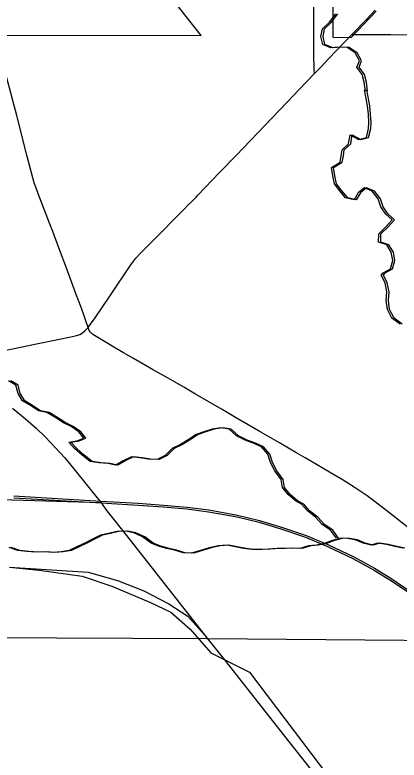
# Model space of a CAD drawing. Extents: x 0 to 34, y 0 to 22.
# Drawn here: x 18.546 to 19.142, y 6.037 to 7.191 of the extents above; entities that cross this region are included whole.
import ezdxf

# ---------------------------------------------------------------- set-up
doc = ezdxf.new("R2010")
doc.units = 0
for name, color, linetype in [('GM_X_Corporation', 7, 'Continuous'), ('GM_X_County_Road', 7, 'Continuous'), ('GM_X_Minor_River', 7, 'Continuous'), ('GM_X_Rail_Line', 7, 'Continuous'), ('GM_X_State_Route', 7, 'Continuous'), ('GM_X_Township_Road', 7, 'Continuous')]:
    doc.layers.add(name, color=color, linetype=linetype)

msp = doc.modelspace()

# ---------------------------------------------------------------- linework, layer by layer
at = {"layer": 'GM_X_Corporation'}
for points in [[(19.8735, 7.3643), (19.8734, 7.1502), (19.7152, 7.1523), (19.6875, 6.7755), (19.6482, 6.7771), (19.6172, 6.7349), (19.6189, 6.6605), (19.5765, 6.6357), (19.5303, 6.6364), (19.5252, 6.2835), (19.4406, 6.2867), (19.3729, 6.2195), (19.5211, 6.2192), (19.5175, 6.0753), (19.5095, 6.0901), (19.4672, 6.1301), (19.339, 6.1343), (19.2709, 6.221), (18.8455, 6.2245), (18.3758, 6.2265)], [(18.5092, 7.1595), (18.8347, 7.1593), (18.7806, 7.2286)], [(19.0388, 7.2099), (19.0388, 7.1564), (19.067, 7.1559), (19.1058, 7.1968)]]:
    msp.add_lwpolyline(points, dxfattribs=at)
at = {"layer": 'GM_X_County_Road'}
msp.add_lwpolyline([(19.0104, 7.1003), (19.0101, 7.1068), (19.0092, 7.1296), (19.0096, 7.1683), (19.0096, 7.1802), (19.0096, 7.2753)], dxfattribs=at)
at = {"layer": 'GM_X_Minor_River'}
for points in [[(19.0892, 7.0731), (19.0876, 7.0868), (19.0845, 7.099), (19.0761, 7.1103), (19.0799, 7.1202), (19.0734, 7.1324), (19.0608, 7.1407), (19.0478, 7.141), (19.0357, 7.1402), (19.0231, 7.1455), (19.0204, 7.1577), (19.0226, 7.1694), (19.0336, 7.1797), (19.0434, 7.1927)], [(19.0924, 7.0731), (19.0909, 7.0868), (19.0878, 7.099), (19.0794, 7.1103), (19.0831, 7.1202), (19.0766, 7.1324), (19.064, 7.1407), (19.0511, 7.141), (19.0389, 7.1402), (19.0263, 7.1455), (19.0236, 7.1577), (19.0259, 7.1694), (19.0369, 7.1797), (19.0467, 7.1927)], [(19.143, 6.712), (19.1304, 6.7215), (19.1235, 6.7348), (19.1216, 6.7485), (19.1227, 6.7621), (19.12, 6.7758), (19.1138, 6.7879), (19.1169, 6.7917), (19.1283, 6.7975), (19.1316, 6.8104), (19.1293, 6.8233), (19.1224, 6.8347), (19.1098, 6.8388), (19.1102, 6.8521), (19.1212, 6.8628), (19.131, 6.8738), (19.1211, 6.8822), (19.1134, 6.8939), (19.1092, 6.9064), (19.1, 6.9178), (19.0878, 6.9231), (19.0783, 6.9155), (19.0719, 6.9044), (19.0586, 6.9078), (19.0494, 6.9184), (19.0414, 6.9294), (19.0387, 6.942), (19.0367, 6.9549), (19.05, 6.9629), (19.0519, 6.9728), (19.0534, 6.9823), (19.0632, 6.9914), (19.0655, 7.0051), (19.0788, 6.9983), (19.091, 7.0014), (19.0943, 7.015), (19.0947, 7.0245), (19.0939, 7.0371), (19.0927, 7.0504), (19.0881, 7.0748)], [(19.1463, 6.712), (19.1337, 6.7215), (19.1268, 6.7348), (19.1249, 6.7485), (19.1259, 6.7621), (19.1232, 6.7758), (19.1171, 6.7879), (19.1201, 6.7917), (19.1315, 6.7975), (19.1349, 6.8104), (19.1326, 6.8233), (19.1257, 6.8347), (19.1131, 6.8388), (19.1134, 6.8521), (19.1244, 6.8628), (19.1343, 6.8738), (19.1244, 6.8822), (19.1167, 6.8939), (19.1125, 6.9064), (19.1033, 6.9178), (19.0911, 6.9231), (19.0816, 6.9155), (19.0752, 6.9044), (19.0619, 6.9078), (19.0527, 6.9184), (19.0447, 6.9294), (19.0419, 6.942), (19.04, 6.9549), (19.0533, 6.9629), (19.0551, 6.9728), (19.0566, 6.9823), (19.0665, 6.9914), (19.0687, 7.0051), (19.0821, 6.9983), (19.0942, 7.0014), (19.0976, 7.015), (19.098, 7.0245), (19.0971, 7.0371), (19.096, 7.0504), (19.0913, 7.0748)], [(19.0446, 6.3805), (19.0354, 6.393), (19.0224, 6.4017), (19.0121, 6.4131), (18.9995, 6.423), (18.9903, 6.4332), (18.9808, 6.4385), (18.9694, 6.4479), (18.9606, 6.4589), (18.9586, 6.4715), (18.9487, 6.4847), (18.9422, 6.4976), (18.9379, 6.5105), (18.928, 6.5219), (18.9154, 6.5276), (18.9028, 6.5325), (18.8895, 6.5389), (18.8781, 6.5491), (18.8651, 6.5514), (18.8518, 6.5494), (18.8389, 6.5452), (18.8267, 6.541), (18.8146, 6.5326), (18.8024, 6.5254), (18.7895, 6.5192), (18.7789, 6.5086), (18.7664, 6.5021), (18.7527, 6.5028), (18.7397, 6.5047), (18.7268, 6.5062), (18.7139, 6.5), (18.7025, 6.4936), (18.6899, 6.4962), (18.6762, 6.4969), (18.6625, 6.4991), (18.6503, 6.509), (18.6384, 6.5192), (18.6293, 6.5294), (18.6422, 6.5314), (18.6528, 6.5352), (18.6448, 6.5454), (18.633, 6.5534), (18.6204, 6.5598), (18.6078, 6.5678), (18.5956, 6.5749), (18.5823, 6.5779), (18.5701, 6.5859), (18.5579, 6.5931), (18.551, 6.6048), (18.5475, 6.6177), (18.5361, 6.6242)], [(19.0478, 6.3805), (19.0387, 6.393), (19.0257, 6.4017), (19.0154, 6.4131), (19.0028, 6.423), (18.9936, 6.4332), (18.9841, 6.4385), (18.9726, 6.4479), (18.9638, 6.4589), (18.9619, 6.4715), (18.9519, 6.4847), (18.9454, 6.4976), (18.9412, 6.5105), (18.9313, 6.5219), (18.9187, 6.5276), (18.9061, 6.5325), (18.8928, 6.5389), (18.8813, 6.5491), (18.8684, 6.5514), (18.8551, 6.5494), (18.8421, 6.5452), (18.83, 6.541), (18.8178, 6.5326), (18.8057, 6.5254), (18.7928, 6.5192), (18.7822, 6.5086), (18.7696, 6.5021), (18.7559, 6.5028), (18.743, 6.5047), (18.73, 6.5062), (18.7171, 6.5), (18.7057, 6.4936), (18.6932, 6.4962), (18.6795, 6.4969), (18.6658, 6.4991), (18.6535, 6.509), (18.6417, 6.5192), (18.6325, 6.5294), (18.6455, 6.5314), (18.6561, 6.5352), (18.6481, 6.5454), (18.6363, 6.5534), (18.6237, 6.5598), (18.6111, 6.5678), (18.5989, 6.5749), (18.5856, 6.5779), (18.5734, 6.5859), (18.5612, 6.5931), (18.5543, 6.6048), (18.5508, 6.6177), (18.5394, 6.6242)], [(19.1474, 6.3649), (19.1348, 6.3675), (19.1219, 6.3705), (19.1082, 6.3727), (19.0983, 6.3693), (19.0857, 6.3727), (19.0735, 6.3776), (19.0613, 6.3798), (19.0518, 6.3802), (19.0381, 6.3767), (19.0256, 6.3721), (19.0134, 6.3698), (19.0012, 6.3683), (18.9879, 6.3644), (18.9742, 6.3648), (18.9621, 6.3643), (18.9526, 6.3643), (18.9389, 6.3635), (18.9267, 6.3631), (18.9138, 6.3627), (18.9004, 6.3642), (18.8875, 6.3672), (18.8745, 6.3694), (18.8608, 6.3683), (18.8472, 6.3652), (18.8335, 6.3613), (18.8198, 6.3571), (18.8069, 6.3575), (18.7931, 6.362), (18.7817, 6.3646), (18.7688, 6.368), (18.757, 6.3725), (18.744, 6.3824), (18.7303, 6.3888), (18.7177, 6.391), (18.704, 6.3906), (18.6911, 6.3875), (18.6785, 6.3848), (18.6671, 6.3795), (18.6554, 6.373), (18.6432, 6.3673), (18.6303, 6.3612), (18.6177, 6.3592), (18.6048, 6.3581), (18.5919, 6.3592), (18.5786, 6.3587), (18.5645, 6.3598), (18.5504, 6.3613), (18.5371, 6.3659)], [(19.1506, 6.3649), (19.1381, 6.3675), (19.1251, 6.3705), (19.1114, 6.3727), (19.1015, 6.3693), (19.089, 6.3727), (19.0768, 6.3776), (19.0646, 6.3798), (19.0551, 6.3802), (19.0414, 6.3767), (19.0289, 6.3721), (19.0167, 6.3698), (19.0045, 6.3683), (18.9912, 6.3644), (18.9775, 6.3648), (18.9653, 6.3643), (18.9558, 6.3643), (18.9421, 6.3635), (18.93, 6.3631), (18.917, 6.3627), (18.9037, 6.3642), (18.8907, 6.3672), (18.8778, 6.3694), (18.8641, 6.3683), (18.8504, 6.3652), (18.8367, 6.3613), (18.8231, 6.3571), (18.8101, 6.3575), (18.7964, 6.362), (18.785, 6.3646), (18.772, 6.368), (18.7602, 6.3725), (18.7472, 6.3824), (18.7335, 6.3888), (18.721, 6.391), (18.7073, 6.3906), (18.6943, 6.3875), (18.6818, 6.3848), (18.6704, 6.3795), (18.6586, 6.373), (18.6465, 6.3673), (18.6336, 6.3612), (18.621, 6.3592), (18.6081, 6.3581), (18.5951, 6.3592), (18.5818, 6.3587), (18.5677, 6.3598), (18.5537, 6.3613), (18.5403, 6.3659)]]:
    msp.add_lwpolyline(points, dxfattribs=at)
at = {"layer": 'GM_X_Rail_Line'}
for points in [[(18.5424, 6.5817), (18.5626, 6.5651), (18.5787, 6.5509), (18.5934, 6.5367), (18.6091, 6.5206), (18.6235, 6.5047), (18.6373, 6.4877), (18.6795, 6.4349), (18.6886, 6.423), (18.7188, 6.3846), (18.8435, 6.2261), (18.8707, 6.1919), (18.9637, 6.0737), (19.0727, 5.9359)], [(18.3356, 6.4458), (18.6793, 6.4355)], [(18.5441, 6.443), (18.6795, 6.4349), (18.7368, 6.4316), (18.7759, 6.4289), (18.8124, 6.4256), (18.8463, 6.4213), (18.8905, 6.4132), (18.9245, 6.405), (18.9597, 6.3942), (18.9964, 6.3817), (19.0307, 6.3676), (19.07, 6.349), (19.102, 6.3312), (19.1274, 6.3158), (19.1513, 6.2997), (19.1765, 6.2814), (19.2069, 6.2569), (19.231, 6.2353), (19.249, 6.218), (19.2701, 6.196), (19.2929, 6.1703), (19.3246, 6.1295), (19.3953, 6.0274)], [(18.5443, 6.4458), (18.6796, 6.4377), (18.7369, 6.4344), (18.7761, 6.4317), (18.8128, 6.4283), (18.8468, 6.4241), (18.8911, 6.416), (18.9253, 6.4077), (18.9606, 6.3968), (18.9974, 6.3843), (19.0319, 6.3702), (19.0713, 6.3515), (19.1034, 6.3337), (19.1289, 6.3182), (19.1529, 6.302), (19.1783, 6.2836), (19.2087, 6.259), (19.2329, 6.2373), (19.251, 6.22), (19.2722, 6.1979), (19.2951, 6.1721), (19.3268, 6.1312), (19.3976, 6.029)], [(18.5376, 6.3353), (18.6596, 6.3276), (18.7049, 6.3146), (18.7459, 6.2986), (18.7845, 6.2789), (18.8141, 6.2595), (18.8433, 6.2266)], [(18.5376, 6.3353), (18.5838, 6.3306), (18.65, 6.3213), (18.6964, 6.306), (18.756, 6.2808), (18.7879, 6.2658), (18.8178, 6.2395), (18.8499, 6.2028), (18.8705, 6.1925)], [(18.8705, 6.1925), (18.9095, 6.173), (19.2126, 5.7733), (19.2735, 5.6958), (19.3224, 5.6513), (19.4946, 5.5386), (19.9164, 5.2691)]]:
    msp.add_lwpolyline(points, dxfattribs=at)
at = {"layer": 'GM_X_State_Route'}
for points in [[(19.0683, 7.1607), (19.0709, 7.1634), (19.0893, 7.1827), (19.0897, 7.1831), (19.1044, 7.1984)], [(18.603, 6.8598), (18.6023, 6.8617), (18.5815, 6.9156), (18.5813, 6.9161), (18.5757, 6.9312), (18.5651, 6.9717), (18.5488, 7.0353), (18.5207, 7.14), (18.5145, 7.1635)], [(18.8633, 6.9469), (18.8889, 6.9735), (18.9785, 7.067), (18.9855, 7.0743), (18.9989, 7.0883), (19.0104, 7.1003), (19.0201, 7.1104), (19.0321, 7.1229), (19.0683, 7.1607)], [(18.7528, 6.8342), (18.7634, 6.8448), (18.8026, 6.8846), (18.8086, 6.8907), (18.8147, 6.8968), (18.8206, 6.9027), (18.8268, 6.9089), (18.8294, 6.9117), (18.8633, 6.9469)], [(18.6594, 6.7068), (18.6563, 6.7154), (18.6527, 6.7263), (18.6479, 6.7391), (18.641, 6.7581), (18.6255, 6.8002), (18.6157, 6.826), (18.603, 6.8598)], [(18.6594, 6.7068), (18.6644, 6.7136), (18.6693, 6.7202), (18.6931, 6.7554), (18.7259, 6.8041), (18.7334, 6.814), (18.7401, 6.8214), (18.7528, 6.8342)], [(18.5544, 6.6762), (18.5793, 6.6814), (18.6098, 6.6877), (18.6351, 6.6928), (18.6413, 6.6942), (18.6465, 6.6959), (18.6506, 6.6985), (18.6547, 6.702), (18.6594, 6.7068)], [(18.7143, 6.6676), (18.7018, 6.6748), (18.6873, 6.6836), (18.6666, 6.6961), (18.6645, 6.698), (18.6629, 6.6998), (18.6613, 6.7021), (18.6594, 6.7068)], [(18.4249, 6.6495), (18.4748, 6.6598), (18.5123, 6.6676), (18.5424, 6.6737), (18.5544, 6.6762)], [(18.9812, 6.5133), (18.9725, 6.5184), (18.9561, 6.528), (18.9274, 6.5447), (18.8881, 6.5676), (18.8675, 6.5797), (18.8466, 6.5918), (18.8259, 6.6037), (18.8079, 6.6145), (18.7873, 6.6262), (18.7593, 6.6419), (18.7297, 6.6588), (18.7143, 6.6676)], [(19.1683, 6.3866), (19.1223, 6.4228), (19.0981, 6.4412), (19.0921, 6.4458), (19.0721, 6.4595), (19.0546, 6.4701), (19.0389, 6.4796), (19.0221, 6.4895), (18.996, 6.5047), (18.9812, 6.5133)]]:
    msp.add_lwpolyline(points, dxfattribs=at)
at = {"layer": 'GM_X_Township_Road'}
msp.add_lwpolyline([(19.0683, 7.1607), (19.1006, 7.1606), (19.1288, 7.1606), (19.1561, 7.1603), (19.1638, 7.1603), (19.1839, 7.1601), (19.1988, 7.16), (19.229, 7.1597), (19.2476, 7.1596), (19.2556, 7.1595), (19.2774, 7.1593), (19.2821, 7.1593)], dxfattribs=at)

doc.saveas('drawing.dxf')
